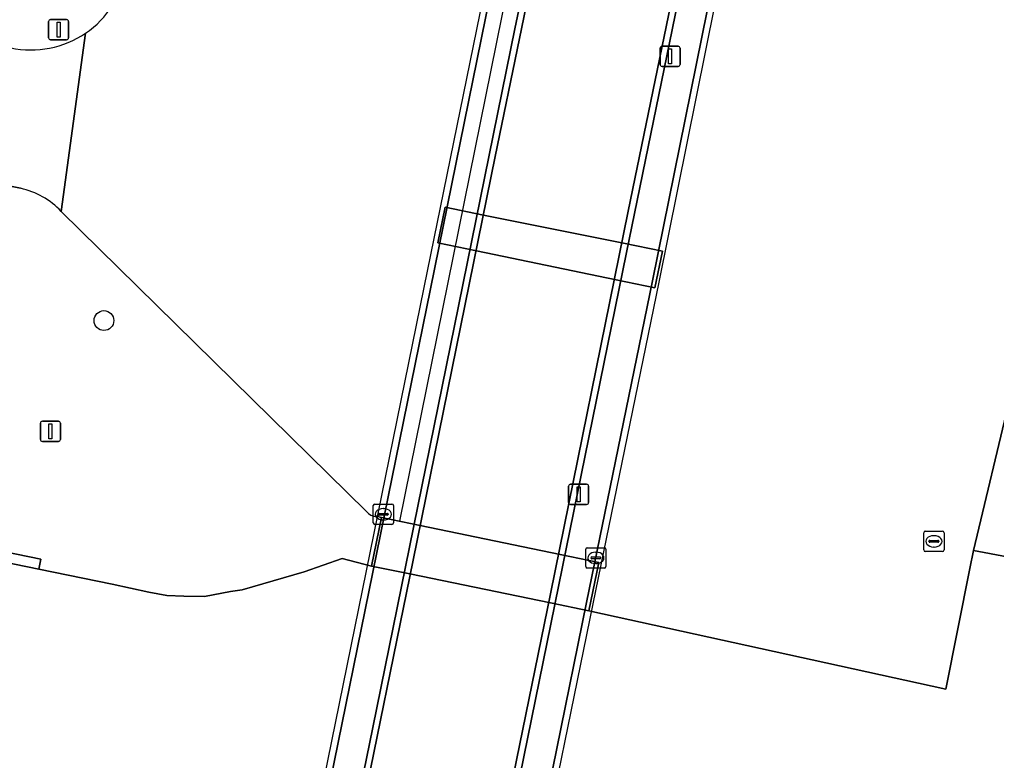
# Model space of a CAD drawing. Extents: x 157692 to 159674, y 381452 to 383291.
# Drawn here: x 158651.45 to 158699.69, y 382852.33 to 382888.9 of the extents above; entities that cross this region are included whole.
import ezdxf

# ---------------------------------------------------------------- set-up
doc = ezdxf.new("R2010")
doc.units = 0
for name, color, linetype in [('IMGEO_Berm_gesloten', 7, 'Continuous'), ('IMGEO_Boom', 7, 'Continuous'), ('IMGEO_Dek', 7, 'Continuous'), ('IMGEO_Groenvoorziening', 7, 'Continuous'), ('IMGEO_Hek', 7, 'Continuous'), ('IMGEO_Kademuur', 7, 'Continuous'), ('IMGEO_Kolk', 7, 'Continuous'), ('IMGEO_Lichtmast', 7, 'Continuous'), ('IMGEO_Pijler', 7, 'Continuous'), ('IMGEO_Rijbaan_lokaal_gesloten', 7, 'Continuous'), ('IMGEO_Rijbaan_lokaal_open', 7, 'Continuous'), ('IMGEO_Rioolput', 7, 'Continuous'), ('IMGEO_Terreindeel_open', 7, 'Continuous'), ('IMGEO_Voetpad_gesloten', 7, 'Continuous'), ('IMGEO_Voetpad_open', 7, 'Continuous'), ('IMGEO_Waterloop', 7, 'Continuous')]:
    doc.layers.add(name, color=color, linetype=linetype)

msp = doc.modelspace()

# ---------------------------------------------------------------- linework, layer by layer
at = {"layer": 'IMGEO_Berm_gesloten'}
for centre, radius, start, end in [((158652.025, 382892.181), 4.784, 304.1468, 350.4175), ((158652.025, 382892.179), 4.782, 257.8577, 304.1585)]:
    msp.add_arc(centre, radius, start, end, dxfattribs=at)
at = {"layer": 'IMGEO_Boom'}
msp.add_circle((158655.62, 382874.039), 0.489, dxfattribs=at)
at = {"layer": 'IMGEO_Dek'}
msp.add_lwpolyline([(158676.832, 382845.651), (158679.771, 382860.062), (158683.032, 382875.928), (158686.268, 382891.965), (158685.945, 382892.031), (158684.486, 382892.33), (158684.174, 382892.394), (158682.977, 382892.64), (158678.587, 382893.54), (158677.336, 382893.796), (158677.045, 382893.855), (158675.507, 382894.17), (158675.184, 382894.237), (158674.978, 382893.182), (158671.416, 382875.674), (158666.485, 382851.427)], dxfattribs=at)
at = {"layer": 'IMGEO_Groenvoorziening'}
for points in [[(158651.503, 382880.567), (158641.422, 382882.582), (158622.26, 382886.529), (158619.321, 382887.259), (158577.868, 382895.821), (158567.692, 382897.928)], [(158668.587, 382864.613), (158653.513, 382879.429)], [(158600.245, 382873.112), (158617.431, 382869.503), (158632.272, 382866.475), (158644.154, 382863.971), (158652.512, 382862.261), (158652.412, 382861.772), (158656.023, 382861.029), (158657.835, 382860.627), (158658.719, 382860.474), (158659.568, 382860.432), (158660.585, 382860.422), (158661.871, 382860.662), (158662.446, 382860.748), (158665.511, 382861.642), (158667.38, 382862.293), (158668.832, 382861.918), (158669.326, 382864.324), (158669.071, 382864.377)]]:
    msp.add_lwpolyline(points, dxfattribs=at)
for centre, radius, start, end in [((158650.619, 382876.662), 4.004, 43.7181, 77.2475), ((158669.062, 382864.972), 0.595, 217.0999, 270.9121)]:
    msp.add_arc(centre, radius, start, end, dxfattribs=at)
at = {"layer": 'IMGEO_Hek'}
msp.add_lwpolyline([(158676.064, 382892.989), (158670.207, 382864.141)], dxfattribs=at)
at = {"layer": 'IMGEO_Kademuur'}
for points in [[(158600.144, 382872.622), (158617.329, 382869.014), (158632.171, 382865.985), (158644.053, 382863.482), (158652.412, 382861.772), (158652.512, 382862.261), (158644.154, 382863.971), (158632.272, 382866.475), (158617.431, 382869.503), (158600.245, 382873.112)], [(159081.738, 382786.108), (158971.559, 382808.727), (158891.125, 382825.279), (158889.455, 382823.657), (158714.041, 382859.777), (158698.558, 382862.688), (158698.381, 382861.8), (158697.19, 382855.841), (158679.569, 382859.717), (158677.661, 382860.108), (158670.723, 382861.53), (158668.832, 382861.918), (158667.38, 382862.293), (158665.511, 382861.642), (158662.446, 382860.748), (158661.871, 382860.662), (158660.585, 382860.422), (158659.568, 382860.432), (158658.719, 382860.474), (158657.835, 382860.627), (158656.023, 382861.029), (158652.412, 382861.772)]]:
    msp.add_lwpolyline(points, dxfattribs=at)
at = {"layer": 'IMGEO_Kolk'}
for p, q in [((158668.915, 382864.052), (158668.915, 382864.904)), ((158668.99, 382864.978), (158669.842, 382864.978)), ((158669.403, 382864.758), (158669.428, 382864.758)), ((158669.916, 382864.904), (158669.916, 382864.052)), ((158669.174, 382864.472), (158669.174, 382864.484)), ((158669.612, 382864.435), (158669.214, 382864.435)), ((158669.217, 382864.521), (158669.615, 382864.521)), ((158669.426, 382864.198), (158669.401, 382864.198)), ((158669.658, 382864.484), (158669.658, 382864.472)), ((158669.842, 382863.978), (158668.99, 382863.978)), ((158679.407, 382861.9), (158679.407, 382862.752)), ((158679.482, 382862.826), (158680.334, 382862.826)), ((158679.895, 382862.606), (158679.92, 382862.606)), ((158680.408, 382862.752), (158680.408, 382861.9)), ((158679.666, 382862.32), (158679.666, 382862.332)), ((158680.104, 382862.283), (158679.706, 382862.283)), ((158679.709, 382862.369), (158680.107, 382862.369)), ((158680.15, 382862.332), (158680.15, 382862.32)), ((158680.334, 382861.826), (158679.482, 382861.826)), ((158679.918, 382862.046), (158679.893, 382862.046))]:
    msp.add_line(p, q, dxfattribs=at)
for points in [[(158668.915, 382864.052), (158668.915, 382864.904)], [(158668.99, 382864.978), (158669.842, 382864.978)], [(158669.916, 382864.904), (158669.916, 382864.052)], [(158669.842, 382863.978), (158668.99, 382863.978)], [(158679.407, 382861.9), (158679.407, 382862.752)], [(158679.482, 382862.826), (158680.334, 382862.826)], [(158680.408, 382862.752), (158680.408, 382861.9)], [(158680.334, 382861.826), (158679.482, 382861.826)]]:
    msp.add_lwpolyline(points, dxfattribs=at)
for centre, radius, start, end in [((158668.992, 382864.902), 0.0765, 91.552, 178.448), ((158668.992, 382864.902), 0.0765, 91.552, 178.448), ((158669.84, 382864.902), 0.0765, 1.552, 88.448), ((158669.84, 382864.902), 0.0765, 1.552, 88.448), ((158669.214, 382864.481), 0.0403, 85.8775, 175.7526), ((158669.211, 382864.471), 0.0366, 178.938, 274.7102), ((158669.615, 382864.478), 0.043, 264.8664, 352.4533), ((158669.619, 382864.483), 0.0386, 1.7309, 96.639), ((158668.992, 382864.054), 0.0765, 181.552, 268.448), ((158668.992, 382864.054), 0.0765, 181.552, 268.448), ((158669.84, 382864.054), 0.0765, 271.552, 358.448), ((158669.84, 382864.054), 0.0765, 271.552, 358.448), ((158679.484, 382862.75), 0.0765, 91.552, 178.448), ((158679.484, 382862.75), 0.0765, 91.552, 178.448), ((158680.332, 382862.75), 0.0765, 1.552, 88.448), ((158680.332, 382862.75), 0.0765, 1.552, 88.448), ((158679.706, 382862.329), 0.0403, 85.8775, 175.7526), ((158679.703, 382862.319), 0.0366, 178.938, 274.7102), ((158680.107, 382862.326), 0.043, 264.8664, 352.4533), ((158680.111, 382862.331), 0.0386, 1.7309, 96.639), ((158679.484, 382861.902), 0.0765, 181.552, 268.448), ((158679.484, 382861.902), 0.0765, 181.552, 268.448), ((158680.332, 382861.902), 0.0765, 271.552, 358.448), ((158680.332, 382861.902), 0.0765, 271.552, 358.448)]:
    msp.add_arc(centre, radius, start, end, dxfattribs=at)
for centre, major_axis, ratio, start_param, end_param in [((158669.402, 382864.478), (-0.387, 0.002), 0.722429, 4.712389, 7.853982), ((158669.427, 382864.478), (-0.39, 0.002), 0.717154, 1.570796, 4.712389), ((158679.894, 382862.326), (-0.387, 0.002), 0.722429, 4.712389, 7.853982), ((158679.919, 382862.326), (-0.39, 0.002), 0.717154, 1.570796, 4.712389)]:
    msp.add_ellipse(centre, major_axis=major_axis, ratio=ratio, start_param=start_param, end_param=end_param, dxfattribs=at)
at = {"layer": 'IMGEO_Lichtmast'}
for p, q in [((158652.884, 382887.997), (158652.884, 382888.797)), ((158652.884, 382888.797), (158652.884, 382887.997)), ((158652.984, 382888.897), (158653.774, 382888.897)), ((158653.774, 382888.897), (158652.984, 382888.897)), ((158653.874, 382888.797), (158653.874, 382887.997)), ((158653.874, 382887.997), (158653.874, 382888.797)), ((158653.774, 382887.897), (158652.984, 382887.897)), ((158652.984, 382887.897), (158653.774, 382887.897)), ((158683.079, 382886.682), (158683.079, 382887.482)), ((158683.079, 382887.482), (158683.079, 382886.682)), ((158683.179, 382887.582), (158683.969, 382887.582)), ((158683.969, 382887.582), (158683.179, 382887.582)), ((158684.069, 382887.482), (158684.069, 382886.682)), ((158684.069, 382886.682), (158684.069, 382887.482)), ((158683.969, 382886.582), (158683.179, 382886.582)), ((158683.179, 382886.582), (158683.969, 382886.582)), ((158652.481, 382868.171), (158652.481, 382868.971)), ((158652.481, 382868.971), (158652.481, 382868.171)), ((158652.581, 382869.071), (158653.371, 382869.071)), ((158653.371, 382869.071), (158652.581, 382869.071)), ((158653.471, 382868.971), (158653.471, 382868.171)), ((158653.471, 382868.171), (158653.471, 382868.971)), ((158653.371, 382868.071), (158652.581, 382868.071)), ((158652.581, 382868.071), (158653.371, 382868.071)), ((158678.563, 382865.062), (158678.563, 382865.862)), ((158678.563, 382865.862), (158678.563, 382865.062)), ((158678.663, 382865.962), (158679.453, 382865.962)), ((158679.453, 382865.962), (158678.663, 382865.962)), ((158679.553, 382865.862), (158679.553, 382865.062)), ((158679.553, 382865.062), (158679.553, 382865.862)), ((158679.453, 382864.962), (158678.663, 382864.962)), ((158678.663, 382864.962), (158679.453, 382864.962))]:
    msp.add_line(p, q, dxfattribs=at)
for points in [[(158653.304, 382888.772), (158653.454, 382888.772), (158653.454, 382888.022), (158653.304, 382888.022), (158653.304, 382888.772)], [(158683.499, 382887.457), (158683.649, 382887.457), (158683.649, 382886.707), (158683.499, 382886.707), (158683.499, 382887.457)], [(158652.901, 382868.946), (158653.051, 382868.946), (158653.051, 382868.196), (158652.901, 382868.196), (158652.901, 382868.946)], [(158678.983, 382865.837), (158679.133, 382865.837), (158679.133, 382865.087), (158678.983, 382865.087), (158678.983, 382865.837)]]:
    msp.add_lwpolyline(points, dxfattribs=at)
for centre, start, end in [((158652.984, 382888.797), 90, 180), ((158652.984, 382888.797), 90, 180), ((158653.774, 382888.797), 0, 90), ((158653.774, 382888.797), 360, 90), ((158652.984, 382887.997), 180, 270), ((158652.984, 382887.997), 180, 270), ((158653.774, 382887.997), 270, 0), ((158653.774, 382887.997), 270, 0), ((158683.179, 382887.482), 90, 180), ((158683.179, 382887.482), 90, 180), ((158683.969, 382887.482), 0, 90), ((158683.969, 382887.482), 360, 90), ((158683.179, 382886.682), 180, 270), ((158683.179, 382886.682), 180, 270), ((158683.969, 382886.682), 270, 0), ((158683.969, 382886.682), 270, 0), ((158652.581, 382868.971), 90, 180), ((158652.581, 382868.971), 90, 180), ((158653.371, 382868.971), 0, 90), ((158653.371, 382868.971), 360, 90), ((158652.581, 382868.171), 180, 270), ((158652.581, 382868.171), 180, 270), ((158653.371, 382868.171), 270, 0), ((158653.371, 382868.171), 270, 0), ((158678.663, 382865.862), 90, 180), ((158678.663, 382865.862), 90, 180), ((158679.453, 382865.862), 0, 90), ((158679.453, 382865.862), 360, 90), ((158678.663, 382865.062), 180, 270), ((158678.663, 382865.062), 180, 270), ((158679.453, 382865.062), 270, 0), ((158679.453, 382865.062), 270, 0)]:
    msp.add_arc(centre, 0.1, start, end, dxfattribs=at)
at = {"layer": 'IMGEO_Pijler'}
for points in [[(158681.281, 382877.851), (158674.365, 382879.245), (158672.466, 382879.628), (158672.105, 382877.868), (158674.011, 382877.475), (158680.914, 382876.052), (158682.825, 382875.658), (158683.194, 382877.465)], [(158680.056, 382862.102), (158678.148, 382862.497), (158671.231, 382863.929), (158669.326, 382864.324), (158668.832, 382861.918), (158670.723, 382861.53), (158677.661, 382860.108), (158679.569, 382859.717)]]:
    msp.add_lwpolyline(points, close=True, dxfattribs=at)
at = {"layer": 'IMGEO_Rijbaan_lokaal_gesloten'}
for points in [[(158677.336, 382893.796), (158677.045, 382893.855), (158675.906, 382888.442), (158672.923, 382873.78), (158668.896, 382853.957), (158663.54, 382827.809), (158660.414, 382812.619), (158660.685, 382812.564), (158662.679, 382822.068), (158665.394, 382835.301), (158670.884, 382862.21), (158674.94, 382882.14)], [(158684.174, 382892.394), (158682.977, 382892.64), (158678.587, 382893.54), (158677.336, 382893.796), (158674.94, 382882.14), (158670.884, 382862.21), (158665.394, 382835.301), (158662.679, 382822.068), (158660.685, 382812.564), (158667.541, 382811.159), (158667.627, 382811.546), (158670.686, 382826.406), (158672.478, 382835.196), (158677.666, 382860.555), (158681.506, 382879.446)], [(158684.486, 382892.33), (158684.174, 382892.394), (158681.506, 382879.446), (158677.666, 382860.555), (158672.478, 382835.196), (158670.686, 382826.406), (158667.627, 382811.546), (158667.541, 382811.159), (158667.856, 382811.094), (158670.599, 382824.354), (158674.822, 382844.982), (158678.259, 382861.882), (158681.413, 382877.406)]]:
    msp.add_lwpolyline(points, close=True, dxfattribs=at)
at = {"layer": 'IMGEO_Rijbaan_lokaal_open'}
for points in [[(158380.615, 382936.875), (158389.782, 382934.832), (158414.127, 382929.595), (158423.799, 382927.598), (158476.939, 382916.901), (158500, 382912.1), (158511.493, 382909.707), (158544.583, 382902.673), (158556.837, 382900.166), (158567.692, 382897.928), (158577.868, 382895.821), (158619.321, 382887.259), (158622.26, 382886.529), (158641.422, 382882.582), (158651.503, 382880.567)], [(158669.071, 382864.377), (158669.326, 382864.324), (158671.231, 382863.929), (158678.148, 382862.497), (158680.056, 382862.102), (158679.569, 382859.717), (158697.19, 382855.841), (158698.381, 382861.8), (158698.558, 382862.688), (158702.147, 382877.688), (158703.076, 382882.977), (158703.956, 382885.567), (158708.334, 382912.203), (158708.537, 382913.682), (158709.263, 382918.322), (158715.34, 382917.176), (158715.808, 382917.088), (158716.697, 382921.477)], [(158653.513, 382879.429), (158654.71, 382888.222)], [(158654.71, 382888.222), (158653.513, 382879.429), (158668.587, 382864.613)]]:
    msp.add_lwpolyline(points, dxfattribs=at)
msp.add_lwpolyline([(158681.281, 382877.851), (158683.194, 382877.465), (158682.825, 382875.658), (158680.914, 382876.052), (158674.011, 382877.475), (158672.105, 382877.868), (158672.466, 382879.628), (158674.365, 382879.245)], close=True, dxfattribs=at)
for centre, radius, start, end in [((158652.025, 382892.181), 4.784, 304.1468, 350.4175), ((158652.025, 382892.179), 4.782, 257.8577, 304.1585), ((158650.619, 382876.662), 4.004, 43.7181, 77.2475), ((158669.062, 382864.972), 0.595, 217.0999, 270.9121)]:
    msp.add_arc(centre, radius, start, end, dxfattribs=at)
at = {"layer": 'IMGEO_Rioolput'}
for p, q in [((158696.173, 382863.642), (158697.025, 382863.642)), ((158696.098, 382862.716), (158696.098, 382863.568)), ((158696.357, 382863.136), (158696.357, 382863.148)), ((158696.795, 382863.099), (158696.397, 382863.099)), ((158696.4, 382863.185), (158696.798, 382863.185)), ((158696.586, 382863.422), (158696.611, 382863.422)), ((158696.841, 382863.148), (158696.841, 382863.136)), ((158697.099, 382863.568), (158697.099, 382862.716)), ((158697.025, 382862.642), (158696.173, 382862.642)), ((158696.609, 382862.862), (158696.584, 382862.862))]:
    msp.add_line(p, q, dxfattribs=at)
for points in [[(158696.173, 382863.642), (158697.025, 382863.642)], [(158696.098, 382862.716), (158696.098, 382863.568)], [(158697.099, 382863.568), (158697.099, 382862.716)], [(158697.025, 382862.642), (158696.173, 382862.642)]]:
    msp.add_lwpolyline(points, dxfattribs=at)
for centre, radius, start, end in [((158696.175, 382863.566), 0.0765, 91.552, 178.448), ((158696.175, 382863.566), 0.0765, 91.552, 178.448), ((158697.023, 382863.566), 0.0765, 1.552, 88.448), ((158697.023, 382863.566), 0.0765, 1.552, 88.448), ((158696.397, 382863.145), 0.0403, 85.8775, 175.7526), ((158696.394, 382863.135), 0.0366, 178.938, 274.7102), ((158696.798, 382863.142), 0.043, 264.8664, 352.4533), ((158696.802, 382863.147), 0.0386, 1.7309, 96.639), ((158696.175, 382862.718), 0.0765, 181.552, 268.448), ((158696.175, 382862.718), 0.0765, 181.552, 268.448), ((158697.023, 382862.718), 0.0765, 271.552, 358.448), ((158697.023, 382862.718), 0.0765, 271.552, 358.448)]:
    msp.add_arc(centre, radius, start, end, dxfattribs=at)
for centre, major_axis, ratio, start_param, end_param in [((158696.585, 382863.142), (-0.387, 0.002), 0.722429, 4.712389, 7.853982), ((158696.61, 382863.142), (-0.39, 0.002), 0.717154, 1.570796, 4.712389)]:
    msp.add_ellipse(centre, major_axis=major_axis, ratio=ratio, start_param=start_param, end_param=end_param, dxfattribs=at)
at = {"layer": 'IMGEO_Terreindeel_open'}
msp.add_lwpolyline([(158739.331, 382881.548), (158739.076, 382881.603), (158737.726, 382881.893), (158737.315, 382879.656), (158733.821, 382880.298), (158733.162, 382876.71), (158730.605, 382877.18), (158731.702, 382883.154), (158723.418, 382884.888), (158709.264, 382887.851), (158709.234, 382887.681), (158707.478, 382887.837), (158706.34, 382887.637), (158705.165, 382887.048), (158703.956, 382885.567), (158703.076, 382882.977), (158702.147, 382877.688), (158698.558, 382862.688), (158714.041, 382859.777), (158889.455, 382823.657)], dxfattribs=at)
at = {"layer": 'IMGEO_Voetpad_gesloten'}
for points in [[(158675.507, 382894.17), (158675.184, 382894.237), (158674.978, 382893.182), (158671.416, 382875.674), (158666.485, 382851.427), (158661.866, 382828.851), (158658.596, 382812.992), (158658.782, 382812.953), (158658.919, 382812.925), (158662.189, 382828.785), (158666.808, 382851.361), (158671.739, 382875.608), (158675.301, 382893.116)], [(158686.268, 382891.965), (158685.945, 382892.031), (158682.709, 382875.994), (158679.448, 382860.128), (158676.509, 382845.717), (158672.674, 382826.895), (158669.792, 382812.984), (158669.344, 382810.789), (158669.567, 382810.743), (158669.667, 382810.723), (158670.115, 382812.917), (158672.997, 382826.829), (158676.832, 382845.651), (158679.771, 382860.062), (158683.032, 382875.928)]]:
    msp.add_lwpolyline(points, close=True, dxfattribs=at)
at = {"layer": 'IMGEO_Voetpad_open'}
for points in [[(158677.045, 382893.855), (158675.507, 382894.17), (158675.301, 382893.116), (158671.739, 382875.608), (158666.808, 382851.361), (158662.189, 382828.785), (158658.919, 382812.925), (158660.414, 382812.619), (158663.54, 382827.809), (158668.896, 382853.957), (158672.923, 382873.78), (158675.906, 382888.442)], [(158685.945, 382892.031), (158684.486, 382892.33), (158681.413, 382877.406), (158678.259, 382861.882), (158674.822, 382844.982), (158670.599, 382824.354), (158667.856, 382811.094), (158669.344, 382810.789), (158669.792, 382812.984), (158672.674, 382826.895), (158676.509, 382845.717), (158679.448, 382860.128), (158682.709, 382875.994)]]:
    msp.add_lwpolyline(points, close=True, dxfattribs=at)
at = {"layer": 'IMGEO_Waterloop'}
msp.add_lwpolyline([(158889.455, 382823.657), (158714.041, 382859.777), (158698.558, 382862.688), (158698.381, 382861.8), (158697.19, 382855.841), (158679.569, 382859.717), (158677.661, 382860.108), (158670.723, 382861.53), (158668.832, 382861.918), (158667.38, 382862.293), (158665.511, 382861.642), (158662.446, 382860.748), (158661.871, 382860.662), (158660.585, 382860.422), (158659.568, 382860.432), (158658.719, 382860.474), (158657.835, 382860.627), (158656.023, 382861.029), (158652.412, 382861.772), (158644.053, 382863.482), (158632.171, 382865.985), (158617.329, 382869.014), (158600.144, 382872.622)], dxfattribs=at)

doc.saveas('drawing.dxf')
